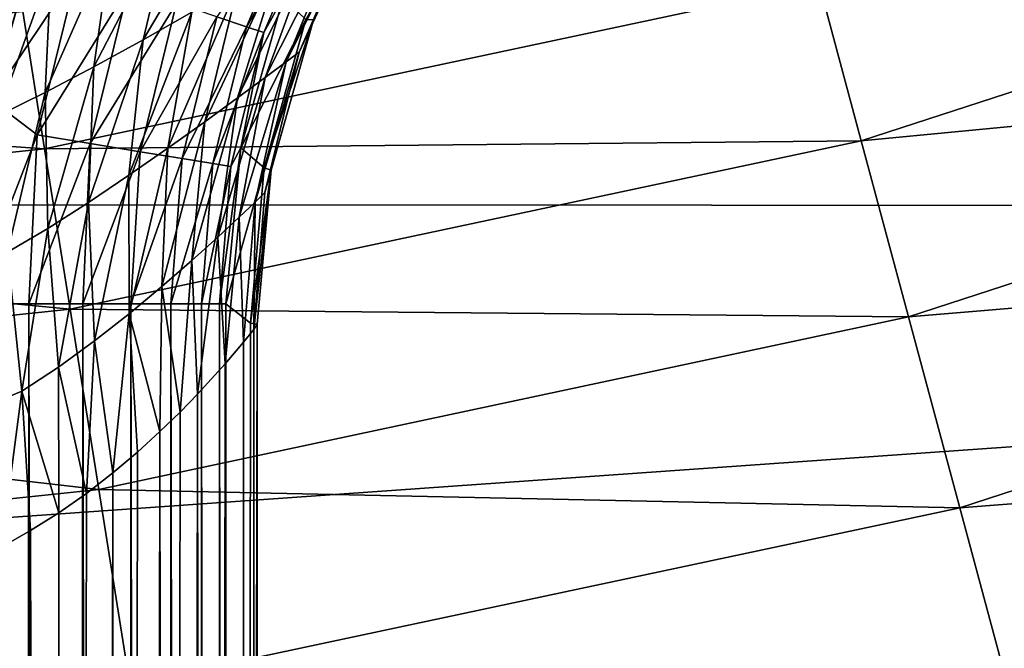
# Model space of a CAD drawing. Header units: metres. Extents: x -106 to 264, y -111 to 81.
# Tile 103 of 549: x 3.4 to 6.29, y -23.36 to -21.52. Entities that reach past the tile are written whole.
import ezdxf

# ---------------------------------------------------------------- set-up
doc = ezdxf.new("R2010")
doc.units = ezdxf.units.M
doc.layers.add('solid_20422013', color=7, linetype='CONTINUOUS')

msp = doc.modelspace()

# ---------------------------------------------------------------- linework, layer by layer
at = {"layer": 'solid_20422013'}
for points in [[(3.476698, -21.18545, 77.692444), (2.225178, 19.904366, 77.696907), (3.31607, -21.752159, 77.69313)], [(17.20516, -19.884491, -17.470285), (-16.305061, -22.052233, -17.165628), (-17.210392, -19.873657, -17.471807)], [(17.20516, -19.884491, -17.470285), (16.300222, -22.066586, -17.16361), (-16.305061, -22.052233, -17.165628)], [(4.030061, -21.125628, 65.288155), (3.906401, -21.49515, 65.52034), (3.763834, -21.575537, 65.447502)], [(3.851827, -21.206255, 65.199234), (4.030061, -21.125628, 65.288155), (3.763834, -21.575537, 65.447502)], [(3.980013, -21.508455, 77.410255), (4.066951, -21.537664, 77.263084), (4.228884, -21.157137, 77.262466)], [(4.228884, -21.157137, 77.262466), (4.066951, -21.537664, 77.263084), (4.276631, -21.182543, 77.104828)], [(5.872145, -21.872807, 19.765039), (8.130399, -21.137606, 19.765039), (5.748326, -21.4116, 20.173351)], [(8.322673, -21.637486, 19.436544), (8.130399, -21.137606, 19.765039), (5.872145, -21.872807, 19.765039)], [(3.476698, -21.18545, 77.692444), (3.31607, -21.752159, 77.69313), (3.571034, -21.371656, 77.676445)], [(4.066951, -21.537664, 77.263084), (4.118126, -21.55496, 77.105423), (4.276631, -21.182543, 77.104828)], [(4.174921, -21.451799, 76.95031), (4.276631, -21.182543, 77.104828), (4.118126, -21.55496, 77.105423)], [(3.851827, -21.206255, 65.199234), (3.763834, -21.575537, 65.447502), (3.618977, -21.654993, 65.399902)], [(3.671486, -21.285488, 65.142113), (3.851827, -21.206255, 65.199234), (3.618977, -21.654993, 65.399902)], [(4.397712, -21.208218, 66.260269), (4.221332, -21.612131, 66.300293), (4.183394, -21.641098, 66.149696)], [(4.348346, -21.238054, 66.070839), (4.397712, -21.208218, 66.260269), (4.183394, -21.641098, 66.149696)], [(4.221332, -21.612131, 66.300293), (4.414186, -21.196659, 66.45813), (4.264107, -21.517637, 66.45713)], [(4.397712, -21.208218, 66.260269), (4.414186, -21.196659, 66.45813), (4.221332, -21.612131, 66.300293)], [(4.264107, -21.517637, 66.45713), (4.414186, -21.196659, 66.45813), (4.241587, -21.516043, 68.689766)], [(4.348346, -21.238054, 66.070839), (4.183394, -21.641098, 66.149696), (4.122032, -21.68689, 66.010857)], [(4.268927, -21.285065, 65.897606), (4.348346, -21.238054, 66.070839), (4.122032, -21.68689, 66.010857)], [(3.671486, -21.285488, 65.142113), (3.618977, -21.654993, 65.399902), (3.475529, -21.73036, 65.375267)], [(3.493706, -21.360239, 65.11367), (3.671486, -21.285488, 65.142113), (3.475529, -21.73036, 65.375267)], [(4.268927, -21.285065, 65.897606), (4.122032, -21.68689, 66.010857), (4.040969, -21.746586, 65.887917)], [(4.164801, -21.346058, 65.746094), (4.268927, -21.285065, 65.897606), (4.040969, -21.746586, 65.887917)], [(3.321287, -21.428102, 65.110367), (3.493706, -21.360239, 65.11367), (3.335781, -21.799093, 65.370956)], [(3.493706, -21.360239, 65.11367), (3.475529, -21.73036, 65.375267), (3.335781, -21.799093, 65.370956)], [(4.164801, -21.346058, 65.746094), (4.040969, -21.746586, 65.887917), (3.944382, -21.81679, 65.7836)], [(4.041919, -21.417385, 65.619797), (4.164801, -21.346058, 65.746094), (3.944382, -21.81679, 65.7836)], [(3.31607, -21.752159, 77.69313), (3.452336, -21.855438, 77.676865), (3.571034, -21.371656, 77.676445)], [(3.571034, -21.371656, 77.676445), (3.452336, -21.855438, 77.676865), (3.721084, -21.421782, 77.624077)], [(1.141043, -21.732151, 20.651402), (3.41058, -21.49317, 20.651402), (1.123854, -21.404781, 21.187397)], [(3.474477, -21.895842, 20.173351), (5.748326, -21.4116, 20.173351), (3.41058, -21.49317, 20.651402)], [(5.872145, -21.872807, 19.765039), (5.748326, -21.4116, 20.173351), (3.474477, -21.895842, 20.173351)], [(4.041919, -21.417385, 65.619797), (3.944382, -21.81679, 65.7836), (3.836598, -21.89381, 65.699409)], [(3.906401, -21.49515, 65.52034), (4.041919, -21.417385, 65.619797), (3.836598, -21.89381, 65.699409)], [(3.452336, -21.855438, 77.676865), (3.608449, -21.880821, 77.624382), (3.721084, -21.421782, 77.624077)], [(3.721084, -21.421782, 77.624077), (3.608449, -21.880821, 77.624382), (3.861546, -21.468763, 77.533905)], [(3.608449, -21.880821, 77.624382), (3.754572, -21.904608, 77.534111), (3.861546, -21.468763, 77.533905)], [(3.861546, -21.468763, 77.533905), (3.754572, -21.904608, 77.534111), (3.980013, -21.508455, 77.410255)], [(4.050039, -21.893684, 76.950439), (4.174921, -21.451799, 76.95031), (4.118126, -21.55496, 77.105423)], [(4.241587, -21.516043, 68.689766), (4.174921, -21.451799, 76.95031), (4.050039, -21.893684, 76.950439)], [(3.474477, -21.895842, 20.173351), (3.41058, -21.49317, 20.651402), (1.141043, -21.732151, 20.651402)], [(3.906401, -21.49515, 65.52034), (3.836598, -21.89381, 65.699409), (3.721637, -21.97394, 65.635559)], [(3.763834, -21.575537, 65.447502), (3.906401, -21.49515, 65.52034), (3.721637, -21.97394, 65.635559)], [(3.754572, -21.904608, 77.534111), (3.877798, -21.924698, 77.410378), (3.980013, -21.508455, 77.410255)], [(3.980013, -21.508455, 77.410255), (3.877798, -21.924698, 77.410378), (4.066951, -21.537664, 77.263084)], [(4.11897, -21.952116, 68.691544), (4.241587, -21.516043, 68.689766), (4.050039, -21.893684, 76.950439)], [(4.264107, -21.517637, 66.45713), (4.241587, -21.516043, 68.689766), (4.11897, -21.952116, 68.691544)], [(4.139708, -21.959303, 66.456467), (4.264107, -21.517637, 66.45713), (4.11897, -21.952116, 68.691544)], [(4.121122, -22.024403, 66.330475), (4.264107, -21.517637, 66.45713), (4.139708, -21.959303, 66.456467)], [(4.221332, -21.612131, 66.300293), (4.264107, -21.517637, 66.45713), (4.121122, -22.024403, 66.330475)], [(3.877798, -21.924698, 77.410378), (3.968209, -21.939478, 77.263145), (4.066951, -21.537664, 77.263084)], [(4.066951, -21.537664, 77.263084), (3.968209, -21.939478, 77.263145), (4.118126, -21.55496, 77.105423)], [(3.968209, -21.939478, 77.263145), (4.021405, -21.948219, 77.105446), (4.118126, -21.55496, 77.105423)], [(4.050039, -21.893684, 76.950439), (4.118126, -21.55496, 77.105423), (4.021405, -21.948219, 77.105446)], [(3.763834, -21.575537, 65.447502), (3.721637, -21.97394, 65.635559), (3.603023, -22.053637, 65.591476)], [(3.618977, -21.654993, 65.399902), (3.763834, -21.575537, 65.447502), (3.603023, -22.053637, 65.591476)], [(4.221332, -21.612131, 66.300293), (4.121122, -22.024403, 66.330475), (4.092545, -22.052479, 66.208344)], [(4.183394, -21.641098, 66.149696), (4.221332, -21.612131, 66.300293), (4.092545, -22.052479, 66.208344)], [(4.183394, -21.641098, 66.149696), (4.092545, -22.052479, 66.208344), (4.04575, -22.097027, 66.093887)], [(4.122032, -21.68689, 66.010857), (4.183394, -21.641098, 66.149696), (4.04575, -22.097027, 66.093887)], [(6.011014, -22.390074, 19.436544), (8.322673, -21.637486, 19.436544), (5.872145, -21.872807, 19.765039)], [(8.531043, -22.179211, 19.195969), (8.322673, -21.637486, 19.436544), (6.011014, -22.390074, 19.436544)], [(3.475529, -21.73036, 65.375267), (3.618977, -21.654993, 65.399902), (3.483631, -22.129665, 65.565948)], [(3.618977, -21.654993, 65.399902), (3.603023, -22.053637, 65.591476), (3.483631, -22.129665, 65.565948)], [(4.122032, -21.68689, 66.010857), (4.04575, -22.097027, 66.093887), (3.982883, -22.155401, 65.990013)], [(4.040969, -21.746586, 65.887917), (4.122032, -21.68689, 66.010857), (3.982883, -22.155401, 65.990013)], [(1.16242, -22.139301, 20.173351), (3.474477, -21.895842, 20.173351), (1.141043, -21.732151, 20.651402)], [(3.335781, -21.799093, 65.370956), (3.475529, -21.73036, 65.375267), (3.365458, -22.199337, 65.557487)], [(3.475529, -21.73036, 65.375267), (3.483631, -22.129665, 65.565948), (3.365458, -22.199337, 65.557487)], [(3.31607, -21.752159, 77.69313), (3.259583, -22.351814, 77.693359), (3.452336, -21.855438, 77.676865)], [(4.040969, -21.746586, 65.887917), (3.982883, -22.155401, 65.990013), (3.9064, -22.224457, 65.898895)], [(3.944382, -21.81679, 65.7836), (4.040969, -21.746586, 65.887917), (3.9064, -22.224457, 65.898895)], [(3.944382, -21.81679, 65.7836), (3.9064, -22.224457, 65.898895), (3.818911, -22.300718, 65.822052)], [(3.836598, -21.89381, 65.699409), (3.944382, -21.81679, 65.7836), (3.818911, -22.300718, 65.822052)], [(3.259583, -22.351814, 77.693359), (3.427586, -22.351816, 77.673607), (3.452336, -21.855438, 77.676865)], [(3.452336, -21.855438, 77.676865), (3.427586, -22.351816, 77.673607), (3.608449, -21.880821, 77.624382)], [(3.427586, -22.351816, 77.673607), (3.586215, -22.351816, 77.617043), (3.608449, -21.880821, 77.624382)], [(3.549317, -22.367479, 19.765039), (5.872145, -21.872807, 19.765039), (3.474477, -21.895842, 20.173351)], [(6.011014, -22.390074, 19.436544), (5.872145, -21.872807, 19.765039), (3.549317, -22.367479, 19.765039)], [(3.608449, -21.880821, 77.624382), (3.586215, -22.351816, 77.617043), (3.754572, -21.904608, 77.534111)], [(3.549317, -22.367479, 19.765039), (3.474477, -21.895842, 20.173351), (1.16242, -22.139301, 20.173351)], [(3.586215, -22.351816, 77.617043), (3.727744, -22.351816, 77.526886), (3.754572, -21.904608, 77.534111)], [(3.721637, -21.97394, 65.635559), (3.836598, -21.89381, 65.699409), (3.722971, -22.380583, 65.76033)], [(3.836598, -21.89381, 65.699409), (3.818911, -22.300718, 65.822052), (3.722971, -22.380583, 65.76033)], [(3.754572, -21.904608, 77.534111), (3.727744, -22.351816, 77.526886), (3.877798, -21.924698, 77.410378)], [(4.050039, -21.893684, 76.950439), (3.988183, -22.351816, 77.108444), (4.006546, -22.351816, 76.949913)], [(4.050039, -21.893684, 76.950439), (4.021405, -21.948219, 77.105446), (3.988183, -22.351816, 77.108444)], [(4.11897, -21.952116, 68.691544), (4.050039, -21.893684, 76.950439), (4.006546, -22.351816, 76.949913)], [(3.727744, -22.351816, 77.526886), (3.845279, -22.351816, 77.408043), (3.877798, -21.924698, 77.410378)], [(3.877798, -21.924698, 77.410378), (3.845279, -22.351816, 77.408043), (3.968209, -21.939478, 77.263145)], [(3.845279, -22.351816, 77.408043), (3.934597, -22.351816, 77.263969), (3.968209, -21.939478, 77.263145)], [(3.968209, -21.939478, 77.263145), (3.934597, -22.351816, 77.263969), (4.021405, -21.948219, 77.105446)], [(3.934597, -22.351816, 77.263969), (3.988183, -22.351816, 77.108444), (4.021405, -21.948219, 77.105446)], [(4.078593, -22.408302, 68.694153), (4.11897, -21.952116, 68.691544), (4.006546, -22.351816, 76.949913)], [(4.139708, -21.959303, 66.456467), (4.11897, -21.952116, 68.691544), (4.078593, -22.408302, 68.694153)], [(4.09812, -22.410791, 66.456543), (4.139708, -21.959303, 66.456467), (4.078593, -22.408302, 68.694153)], [(4.088903, -22.426479, 66.332596), (4.139708, -21.959303, 66.456467), (4.09812, -22.410791, 66.456543)], [(4.121122, -22.024403, 66.330475), (4.139708, -21.959303, 66.456467), (4.088903, -22.426479, 66.332596)], [(3.603023, -22.053637, 65.591476), (3.721637, -21.97394, 65.635559), (3.621005, -22.460527, 65.714127)], [(3.721637, -21.97394, 65.635559), (3.722971, -22.380583, 65.76033), (3.621005, -22.460527, 65.714127)], [(4.092545, -22.052479, 66.208344), (4.121122, -22.024403, 66.330475), (4.088903, -22.426479, 66.332596)], [(16.300222, -22.066586, -17.16361), (-15.641152, -24.319883, -16.846931), (-16.305061, -22.052233, -17.165628)], [(3.483631, -22.129665, 65.565948), (3.603023, -22.053637, 65.591476), (3.515234, -22.537233, 65.683495)], [(3.603023, -22.053637, 65.591476), (3.621005, -22.460527, 65.714127), (3.515234, -22.537233, 65.683495)], [(4.04575, -22.097027, 66.093887), (4.092545, -22.052479, 66.208344), (4.058403, -22.464474, 66.209091)], [(4.092545, -22.052479, 66.208344), (4.088903, -22.426479, 66.332596), (4.058403, -22.464474, 66.209091)], [(16.300222, -22.066586, -17.16361), (15.63771, -24.33466, -16.844854), (-15.641152, -24.319883, -16.846931)], [(3.982883, -22.155401, 65.990013), (4.04575, -22.097027, 66.093887), (4.004514, -22.527905, 66.08712)], [(4.04575, -22.097027, 66.093887), (4.058403, -22.464474, 66.209091), (4.004514, -22.527905, 66.08712)], [(1.187459, -22.616182, 19.765039), (3.549317, -22.367479, 19.765039), (1.16242, -22.139301, 20.173351)], [(3.365458, -22.199337, 65.557487), (3.483631, -22.129665, 65.565948), (3.407571, -22.607862, 65.668228)], [(3.483631, -22.129665, 65.565948), (3.515234, -22.537233, 65.683495), (3.407571, -22.607862, 65.668228)], [(3.9064, -22.224457, 65.898895), (3.982883, -22.155401, 65.990013), (3.923606, -22.616653, 65.969009)], [(3.982883, -22.155401, 65.990013), (4.004514, -22.527905, 66.08712), (3.923606, -22.616653, 65.969009)], [(3.365458, -22.199337, 65.557487), (3.407571, -22.607862, 65.668228), (3.297956, -22.653973, 65.665291)], [(6.161509, -22.95064, 19.195969), (8.531043, -22.179211, 19.195969), (6.011014, -22.390074, 19.436544)], [(6.161509, -22.95064, 19.195969), (8.750366, -22.749413, 19.049246), (8.531043, -22.179211, 19.195969)], [(3.818911, -22.300718, 65.822052), (3.9064, -22.224457, 65.898895), (3.872113, -22.669416, 65.913376)], [(3.9064, -22.224457, 65.898895), (3.923606, -22.616653, 65.969009), (3.872113, -22.669416, 65.913376)], [(3.722971, -22.380583, 65.76033), (3.818911, -22.300718, 65.822052), (3.81309, -22.726553, 65.861504)], [(3.818911, -22.300718, 65.822052), (3.872113, -22.669416, 65.913376), (3.81309, -22.726553, 65.861504)], [(3.633255, -22.896444, 19.436544), (3.549317, -22.367479, 19.765039), (1.187459, -22.616182, 19.765039)], [(3.417409, -86, 77.675919), (3.427586, -22.351816, 77.673607), (3.259583, -22.351814, 77.693359)], [(3.417409, -86, 77.675919), (3.259583, -22.351814, 77.693359), (3.25963, -86, 77.693359)], [(3.417409, -86, 77.675919), (3.573576, -86, 77.623077), (3.427586, -22.351816, 77.673607)], [(3.573576, -86, 77.623077), (3.586215, -22.351816, 77.617043), (3.427586, -22.351816, 77.673607)], [(3.633255, -22.896444, 19.436544), (6.011014, -22.390074, 19.436544), (3.549317, -22.367479, 19.765039)], [(3.573576, -86, 77.623077), (3.720013, -86, 77.533051), (3.586215, -22.351816, 77.617043)], [(3.720013, -86, 77.533051), (3.727744, -22.351816, 77.526886), (3.586215, -22.351816, 77.617043)], [(3.720013, -86, 77.533051), (3.845244, -86, 77.408089), (3.727744, -22.351816, 77.526886)], [(3.845244, -86, 77.408089), (3.845279, -22.351816, 77.408043), (3.727744, -22.351816, 77.526886)], [(3.845244, -86, 77.408089), (3.935095, -86, 77.262909), (3.845279, -22.351816, 77.408043)], [(3.935095, -86, 77.262909), (3.934597, -22.351816, 77.263969), (3.845279, -22.351816, 77.408043)], [(3.988544, -86, 77.106834), (3.988183, -22.351816, 77.108444), (3.934597, -22.351816, 77.263969)], [(3.935095, -86, 77.262909), (3.988544, -86, 77.106834), (3.934597, -22.351816, 77.263969)], [(4.006546, -86, 76.949913), (4.006546, -22.351816, 76.949913), (3.988183, -22.351816, 77.108444)], [(3.988544, -86, 77.106834), (4.006546, -86, 76.949913), (3.988183, -22.351816, 77.108444)], [(4.006546, -86, 76.949913), (4.078593, -22.408302, 68.694153), (4.006546, -22.351816, 76.949913)], [(3.621005, -22.460527, 65.714127), (3.722971, -22.380583, 65.76033), (3.674809, -22.847542, 65.774872)], [(6.161509, -22.95064, 19.195969), (6.011014, -22.390074, 19.436544), (3.633255, -22.896444, 19.436544)], [(3.722971, -22.380583, 65.76033), (3.746905, -22.78721, 65.814789), (3.674809, -22.847542, 65.774872)], [(3.722971, -22.380583, 65.76033), (3.81309, -22.726553, 65.861504), (3.746905, -22.78721, 65.814789)], [(4.006546, -86, 76.949913), (4.09812, -22.410791, 66.456543), (4.078593, -22.408302, 68.694153)], [(4.09812, -86, 66.456543), (4.09812, -22.410791, 66.456543), (4.006546, -86, 76.949913)], [(4.080754, -86, 66.289413), (4.058403, -22.464474, 66.209091), (4.088903, -22.426479, 66.332596)], [(4.080754, -86, 66.289413), (4.088903, -22.426479, 66.332596), (4.09812, -22.410791, 66.456543)], [(4.080754, -86, 66.289413), (4.09812, -22.410791, 66.456543), (4.09812, -86, 66.456543)], [(3.515234, -22.537233, 65.683495), (3.621005, -22.460527, 65.714127), (3.59727, -22.908251, 65.742584)], [(3.621005, -22.460527, 65.714127), (3.674809, -22.847542, 65.774872), (3.59727, -22.908251, 65.742584)], [(4.02618, -86, 66.129417), (4.004514, -22.527905, 66.08712), (4.058403, -22.464474, 66.209091)], [(4.080754, -86, 66.289413), (4.02618, -86, 66.129417), (4.058403, -22.464474, 66.209091)], [(3.407571, -22.607862, 65.668228), (3.515234, -22.537233, 65.683495), (3.516254, -22.965109, 65.719086)], [(3.515234, -22.537233, 65.683495), (3.59727, -22.908251, 65.742584), (3.516254, -22.965109, 65.719086)], [(3.937163, -86, 65.98571), (3.923606, -22.616653, 65.969009), (4.004514, -22.527905, 66.08712)], [(4.02618, -86, 66.129417), (3.937163, -86, 65.98571), (4.004514, -22.527905, 66.08712)], [(1.215541, -23.15103, 19.436544), (3.633255, -22.896444, 19.436544), (1.187459, -22.616182, 19.765039)], [(3.297956, -22.653973, 65.665291), (3.407571, -22.607862, 65.668228), (3.348149, -23.066092, 65.699997)], [(3.407571, -22.607862, 65.668228), (3.432931, -23.017492, 65.704811), (3.348149, -23.066092, 65.699997)], [(3.407571, -22.607862, 65.668228), (3.516254, -22.965109, 65.719086), (3.432931, -23.017492, 65.704811)], [(3.818235, -86, 65.865601), (3.872113, -22.669416, 65.913376), (3.923606, -22.616653, 65.969009)], [(3.937163, -86, 65.98571), (3.818235, -86, 65.865601), (3.923606, -22.616653, 65.969009)], [(3.818235, -86, 65.865601), (3.81309, -22.726553, 65.861504), (3.872113, -22.669416, 65.913376)], [(3.67541, -86, 65.775169), (3.746905, -22.78721, 65.814789), (3.81309, -22.726553, 65.861504)], [(3.818235, -86, 65.865601), (3.67541, -86, 65.775169), (3.81309, -22.726553, 65.861504)], [(6.161509, -22.95064, 19.195969), (6.319913, -23.540674, 19.049246), (8.750366, -22.749413, 19.049246)], [(3.67541, -86, 65.775169), (3.674809, -22.847542, 65.774872), (3.746905, -22.78721, 65.814789)], [(3.51596, -86, 65.719017), (3.59727, -22.908251, 65.742584), (3.674809, -22.847542, 65.774872)], [(3.67541, -86, 65.775169), (3.51596, -86, 65.719017), (3.674809, -22.847542, 65.774872)], [(3.724218, -23.469688, 19.195969), (3.633255, -22.896444, 19.436544), (1.215541, -23.15103, 19.436544)], [(3.51596, -86, 65.719017), (3.516254, -22.965109, 65.719086), (3.59727, -22.908251, 65.742584)], [(3.724218, -23.469688, 19.195969), (6.161509, -22.95064, 19.195969), (3.633255, -22.896444, 19.436544)], [(3.724218, -23.469688, 19.195969), (6.319913, -23.540674, 19.049246), (6.161509, -22.95064, 19.195969)], [(3.51596, -86, 65.719017), (3.432931, -23.017492, 65.704811), (3.516254, -22.965109, 65.719086)], [(3.348149, -86, 65.699997), (3.348149, -23.066092, 65.699997), (3.432931, -23.017492, 65.704811)], [(3.51596, -86, 65.719017), (3.348149, -86, 65.699997), (3.432931, -23.017492, 65.704811)], [(1.245973, -23.730648, 19.195969), (3.724218, -23.469688, 19.195969), (1.215541, -23.15103, 19.436544)]]:
    msp.add_3dface(points, dxfattribs=at)

doc.saveas('drawing.dxf')
